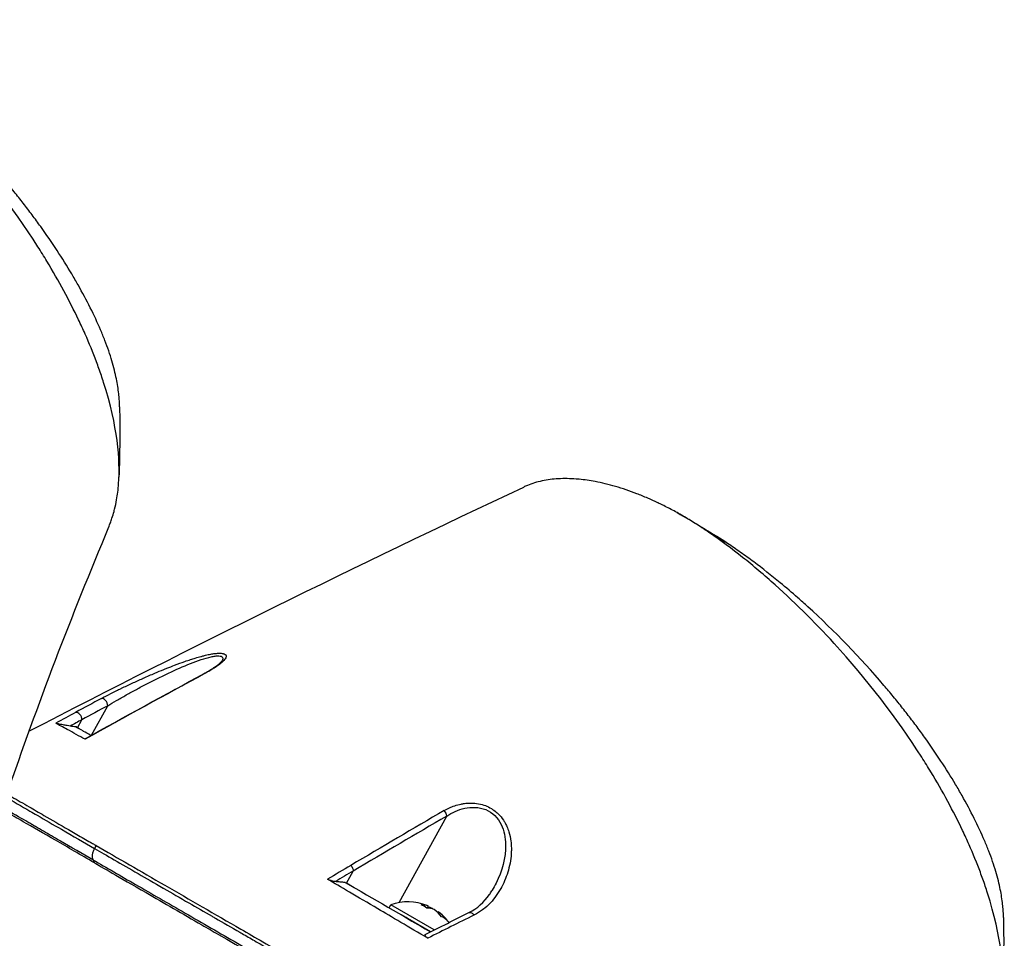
# Model space of a CAD drawing. Header units: millimetres. Extents: x 0 to 4378, y 0 to 2376.
# Tile 338 of 340: x 2673 to 2760, y 1898 to 1979. Entities that reach past the tile are written whole.
import ezdxf

# ---------------------------------------------------------------- set-up
doc = ezdxf.new("R2010")
doc.units = ezdxf.units.MM
doc.header["$LTSCALE"] = 0.2
doc.layers.add('01_Object Line', color=4, linetype='Continuous')

# ---------------------------------------------------------------- blocks, each defined once
blk = doc.blocks.new('A$C990c551b_1')
for p, q in [((-18.029, 888.336), (-18.029, 888.336)), ((-29.592, 881.744), (-28.161, 884.351)), ((-30.836, 882.401), (-30.444, 883.115)), ((-30.965, 882.475), (-30.836, 882.401)), ((-30.575, 882.25), (-30.836, 882.401)), ((-29.646, 881.714), (-29.653, 881.718)), ((-29.615, 881.696), (-29.615, 881.696)), ((-29.615, 881.696), (-29.615, 881.696)), ((-30.09, 881.433), (-30.09, 881.433)), ((5.426, 875.111), (5.426, 875.111)), ((-2.341, 866.926), (1.867, 874.589)), ((-29.185, 871.979), (-29.331, 871.726)), ((-7.002, 868.64), (-6.406, 869.724)), ((-7.126, 868.711), (-7.002, 868.64)), ((-6.317, 868.244), (-7.002, 868.64)), ((-3.238, 866.469), (-3.089, 866.728)), ((0.761, 864.505), (-3.089, 866.728)), ((0.145, 866.439), (0.247, 866.616)), ((0.592, 866.377), (0.61, 866.407)), ((1.087, 866.049), (1.122, 866.111)), ((3.837, 866.048), (3.837, 866.048)), ((0.441, 864.344), (-2.158, 865.844)), ((-1.55, 865.492), (-1.55, 865.493)), ((-1.55, 865.492), (-1.55, 865.492))]:
    blk.add_line(p, q)
for start, end in [(67.98555, 109.76073), (36.52422, 52.01445)]:
    blk.add_arc((-1.56, 862.474), 4.52, start, end)
for centre, major_axis, ratio, start_param, end_param in [((12.816, 861.553), (-1.496, 41.655), 0.767694, 5.786682, 5.852422), ((-53.896, 118.451), (435.313, 800.982), 0.572302, 0.719728, 0.72334), ((-47.92, 108.489), (434.089, 810.828), 0.577163, 0.716886, 0.720464), ((-28.521, 884.544), (-0.237, 0.44), 0.615624, 3.963437, 6.144097), ((-54.305, 101.97), (444.564, 818.233), 0.57237, 0.723269, 0.725998), ((-30.804, 883.308), (-0.239, 0.439), 0.6137, 3.961397, 6.133418), ((-48.228, 94.986), (441.655, 824.96), 0.577163, 0.720458, 0.722055), ((12.733, -329.774), (678.522, 1280.583), 0.58036, 0.750947, 0.759176), ((7.717, -330.592), (685.926, 1281.23), 0.577163, 0.753645, 0.761848), ((12.719, -335.934), (682.157, 1287.152), 0.580301, 0.759225, 0.761263), ((7.778, -336.271), (689.171, 1287.289), 0.577163, 0.761844, 0.763406), ((-1.689, 865.574), (-32.305, 18.651), 0.000022, 1.401729, 1.636771), ((-1.817, 862.622), (2.252, 3.901), 0.57735, 0.080554, 0.3277), ((-2.285, 862.893), (2.14, 3.707), 0.816497, 6.1984, 6.367971), ((-1.304, 862.326), (2.252, 3.901), 0.57735, 0.080554, 0.3277), ((-1.742, 862.579), (2.252, 3.901), 0.816497, 0.080554, 0.114044), ((-1.379, 862.37), (2.252, 3.901), 0.816497, 0.080554, 0.195507), ((-1.817, 862.622), (2.252, 3.901), 0.57735, 6.169141, 6.202632), ((-1.742, 862.579), (2.252, 3.901), 0.816497, 5.955485, 6.202632), ((-1.379, 862.37), (2.252, 3.901), 0.816497, 5.955485, 6.202632), ((-8.485, 850.23), (17.875, -30.96), 0.57735, 1.774055, 1.774076), ((-0.251, 864.742), (-2.208, 1.275), 0.000022, 5.341257, 5.447657), ((-0.251, 864.742), (-2.208, 1.275), 0.000022, 0.859657, 1.889101), ((-37.251, 91.979), (-485.437, -793.309), 0.582463, 3.889647, 3.895732), ((-0.535, 861.882), (2.14, 3.707), 0.57735, 6.1984, 6.367971)]:
    blk.add_ellipse(centre, major_axis=major_axis, ratio=ratio, start_param=start_param, end_param=end_param)
for points, knots in [([(-28.074, 900.163), (-28.073, 900.166), (-28.072, 900.168), (-28.019, 900.293), (-27.97, 900.417), (-27.876, 900.67), (-27.827, 900.809), (-27.717, 901.14), (-27.655, 901.343), (-27.582, 901.616), (-27.563, 901.687), (-27.48, 902.018), (-27.421, 902.295), (-27.29, 903.031), (-27.231, 903.503), (-27.036, 906.148), (-27.278, 909.076), (-28.584, 913.174), (-28.649, 913.374), (-28.789, 913.789), (-28.862, 913.998), (-29.007, 914.403), (-29.081, 914.604), (-29.459, 915.611), (-29.792, 916.427), (-30.342, 917.671), (-30.534, 918.09), (-31.545, 920.216), (-32.486, 921.953), (-33.803, 924.13), (-34.07, 924.56), (-36.576, 928.491), (-39.211, 931.908), (-43.894, 937.031), (-45.773, 938.878), (-48.648, 941.415), (-49.611, 942.218), (-51.536, 943.722), (-52.514, 944.434), (-53.477, 945.081)], [0.71769, 0.71769, 0.71769, 0.71769, 0.718212, 0.718212, 0.74576, 0.74576, 0.776284, 0.776284, 0.820204, 0.820204, 0.834927, 0.834927, 0.896521, 0.896521, 0.995652, 0.995652, 1.428405, 1.428405, 1.450296, 1.450296, 1.471663, 1.471663, 1.492327, 1.492327, 1.574835, 1.574835, 1.616316, 1.616316, 1.784634, 1.784634, 1.826029, 1.826029, 2.164003, 2.164003, 2.373598, 2.373598, 2.479923, 2.479923, 2.586935, 2.586935, 2.586935, 2.586935]), ([(-27.106, 910.807), (-27.108, 910.938), (-27.112, 911.071), (-27.127, 911.373), (-27.139, 911.544), (-27.163, 911.798), (-27.172, 911.886), (-27.229, 912.402), (-27.301, 912.845), (-27.442, 913.539), (-27.498, 913.791), (-27.631, 914.323), (-27.707, 914.601), (-27.876, 915.172), (-27.971, 915.468), (-28.178, 916.071), (-28.291, 916.378), (-28.53, 916.995), (-28.658, 917.306), (-29.34, 918.904), (-30.007, 920.237), (-30.964, 921.93), (-31.154, 922.258), (-31.758, 923.272), (-32.191, 923.963), (-33.107, 925.357), (-33.59, 926.059), (-34.343, 927.108), (-34.596, 927.454), (-35.112, 928.144), (-35.374, 928.488), (-35.902, 929.168), (-36.174, 929.511), (-36.724, 930.194), (-37.011, 930.542), (-37.422, 931.034), (-37.555, 931.191), (-39.787, 933.814), (-42.073, 936.173), (-44.729, 938.584), (-45.025, 938.848), (-45.841, 939.564), (-46.362, 940.008), (-47.663, 941.082), (-48.446, 941.699), (-49.617, 942.574), (-50.006, 942.856), (-50.782, 943.404), (-51.168, 943.669), (-51.554, 943.924)], [1.309169, 1.309169, 1.309169, 1.309169, 1.384705, 1.384705, 1.477831, 1.477831, 1.526561, 1.526561, 1.759973, 1.759973, 1.890971, 1.890971, 2.029156, 2.029156, 2.171186, 2.171186, 2.316283, 2.316283, 2.460898, 2.460898, 3.049329, 3.049329, 3.189055, 3.189055, 3.478614, 3.478614, 3.769885, 3.769885, 3.913253, 3.913253, 4.056001, 4.056001, 4.19686, 4.19686, 4.341119, 4.341119, 4.411312, 4.411312, 5.498875, 5.498875, 5.634552, 5.634552, 5.872375, 5.872375, 6.229939, 6.229939, 6.408513, 6.408513, 6.587137, 6.587137, 6.587137, 6.587137]), ([(20.569, 902.321), (20.268, 902.464), (19.969, 902.599), (19.674, 902.726), (19.346, 902.867), (19.022, 902.999), (18.702, 903.122), (18.381, 903.246), (18.063, 903.36), (17.75, 903.466), (17.435, 903.572), (17.125, 903.67), (16.818, 903.759), (16.205, 903.938), (15.607, 904.083), (15.024, 904.193), (14.542, 904.285), (14.07, 904.353), (13.609, 904.398), (13.517, 904.406), (13.426, 904.414), (13.335, 904.421), (12.789, 904.463), (12.264, 904.47), (11.763, 904.443), (11.258, 904.415), (10.777, 904.353), (10.319, 904.256), (9.86, 904.159), (9.425, 904.026), (9.015, 903.859), (8.903, 903.813), (8.793, 903.765), (8.684, 903.714)], [0, 0, 0, 0, 0.0296065, 0.0296065, 0.0296065, 0.0625552, 0.0625552, 0.0625552, 0.0956223, 0.0956223, 0.0956223, 0.1287583, 0.1287583, 0.1287583, 0.1950345, 0.1950345, 0.1950345, 0.25, 0.25, 0.25, 0.2609996, 0.2609996, 0.2609996, 0.3271356, 0.3271356, 0.3271356, 0.3936018, 0.3936018, 0.3936018, 0.4600955, 0.4600955, 0.4600955, 0.4782522, 0.4782522, 0.4782522, 0.4782522]), ([(24.81, 899.882), (24.791, 899.894), (24.768, 899.91), (24.719, 899.942), (24.697, 899.957), (24.629, 900.002), (24.584, 900.032), (24.449, 900.122), (24.359, 900.181), (24.089, 900.356), (23.91, 900.47), (23.373, 900.806), (23.016, 901.021), (22.307, 901.429), (21.956, 901.621), (21.432, 901.895), (21.259, 901.984), (20.999, 902.113), (20.913, 902.156), (20.784, 902.219), (20.741, 902.239), (20.676, 902.27), (20.655, 902.28), (20.609, 902.303), (20.587, 902.313), (20.569, 902.321)], [0.000006, 0.000006, 0.000006, 0.000006, 0.0077656, 0.0077656, 0.0144608, 0.0144608, 0.0278513, 0.0278513, 0.0546324, 0.0546324, 0.1081958, 0.1081958, 0.2151263, 0.2151263, 0.321952, 0.321952, 0.3753541, 0.3753541, 0.4020519, 0.4020519, 0.4154008, 0.4154008, 0.4220656, 0.4220656, 0.4297877, 0.4297877, 0.4297877, 0.4297877]), ([(50.215, 854.962), (50.216, 854.964), (50.218, 854.967), (50.27, 855.093), (50.319, 855.217), (50.414, 855.47), (50.463, 855.61), (50.573, 855.941), (50.634, 856.143), (50.708, 856.416), (50.726, 856.487), (50.809, 856.819), (50.868, 857.095), (50.999, 857.831), (51.058, 858.304), (51.252, 860.949), (51.009, 863.877), (49.704, 867.975), (49.638, 868.175), (49.498, 868.591), (49.425, 868.799), (49.28, 869.205), (49.207, 869.406), (48.828, 870.413), (48.495, 871.228), (47.945, 872.472), (47.753, 872.891), (46.742, 875.017), (45.801, 876.755), (44.483, 878.931), (44.216, 879.361), (41.711, 883.292), (39.075, 886.71), (34.392, 891.832), (32.513, 893.679), (29.639, 896.217), (28.676, 897.019), (26.751, 898.523), (25.773, 899.235), (24.81, 899.882)], [0.717541, 0.717541, 0.717541, 0.717541, 0.718212, 0.718212, 0.74576, 0.74576, 0.776284, 0.776284, 0.820204, 0.820204, 0.834927, 0.834927, 0.896521, 0.896521, 0.995652, 0.995652, 1.428405, 1.428405, 1.450296, 1.450296, 1.471663, 1.471663, 1.492327, 1.492327, 1.574835, 1.574835, 1.616316, 1.616316, 1.784634, 1.784634, 1.826029, 1.826029, 2.164003, 2.164003, 2.373598, 2.373598, 2.479923, 2.479923, 2.586935, 2.586935, 2.586935, 2.586935]), ([(51.183, 865.604), (51.181, 865.737), (51.177, 865.871), (51.162, 866.174), (51.149, 866.344), (51.126, 866.599), (51.117, 866.687), (51.059, 867.202), (50.987, 867.645), (50.847, 868.34), (50.79, 868.591), (50.657, 869.124), (50.582, 869.402), (50.412, 869.973), (50.317, 870.268), (50.11, 870.872), (49.997, 871.179), (49.758, 871.795), (49.63, 872.107), (48.947, 873.705), (48.28, 875.038), (47.323, 876.731), (47.133, 877.059), (46.529, 878.073), (46.096, 878.764), (45.18, 880.158), (44.697, 880.861), (43.944, 881.91), (43.691, 882.256), (43.175, 882.946), (42.913, 883.289), (42.385, 883.97), (42.113, 884.313), (41.563, 884.995), (41.276, 885.344), (40.865, 885.835), (40.732, 885.993), (38.5, 888.615), (36.214, 890.974), (33.557, 893.385), (33.262, 893.649), (32.446, 894.365), (31.925, 894.809), (30.624, 895.884), (29.841, 896.5), (28.67, 897.375), (28.281, 897.657), (27.505, 898.205), (27.119, 898.47), (26.734, 898.725)], [1.308609, 1.308609, 1.308609, 1.308609, 1.384705, 1.384705, 1.477831, 1.477831, 1.526561, 1.526561, 1.759973, 1.759973, 1.890971, 1.890971, 2.029156, 2.029156, 2.171186, 2.171186, 2.316283, 2.316283, 2.460898, 2.460898, 3.049329, 3.049329, 3.189055, 3.189055, 3.478614, 3.478614, 3.769885, 3.769885, 3.913253, 3.913253, 4.056001, 4.056001, 4.19686, 4.19686, 4.341119, 4.341119, 4.411312, 4.411312, 5.498875, 5.498875, 5.634552, 5.634552, 5.872375, 5.872375, 6.229939, 6.229939, 6.408513, 6.408513, 6.587137, 6.587137, 6.587137, 6.587137]), ([(-28.718, 885), (-28.465, 885.136), (-28.178, 885.285), (-27.881, 885.436), (-27.577, 885.589), (-27.263, 885.744), (-26.966, 885.887), (-26.954, 885.893), (-26.942, 885.899), (-26.931, 885.904), (-26.63, 886.049), (-26.314, 886.199), (-25.996, 886.346), (-25.684, 886.491), (-25.369, 886.634), (-25.061, 886.771), (-25.04, 886.78), (-25.019, 886.789), (-24.999, 886.799), (-24.653, 886.952), (-24.319, 887.097), (-23.975, 887.243), (-23.723, 887.349), (-23.465, 887.457), (-23.195, 887.566), (-23.105, 887.602), (-23.015, 887.638), (-22.926, 887.673), (-22.69, 887.767), (-22.459, 887.857), (-22.233, 887.943), (-21.922, 888.061), (-21.651, 888.159), (-21.327, 888.271), (-21.151, 888.332), (-20.99, 888.386), (-20.826, 888.439), (-20.688, 888.484), (-20.549, 888.528), (-20.399, 888.574), (-20.234, 888.623), (-20.076, 888.669), (-19.924, 888.71), (-19.882, 888.722), (-19.842, 888.732), (-19.803, 888.743), (-19.701, 888.769), (-19.605, 888.794), (-19.487, 888.822), (-19.323, 888.861), (-19.169, 888.893), (-19.025, 888.919), (-18.965, 888.93), (-18.912, 888.939), (-18.859, 888.948), (-18.785, 888.959), (-18.711, 888.97), (-18.624, 888.98), (-18.561, 888.987), (-18.503, 888.992), (-18.448, 888.996), (-18.32, 889.004), (-18.21, 889.005), (-18.107, 888.997), (-18.045, 888.992), (-17.985, 888.983), (-17.929, 888.97), (-17.902, 888.963), (-17.877, 888.955), (-17.854, 888.947), (-17.788, 888.922), (-17.739, 888.888), (-17.709, 888.846), (-17.68, 888.804), (-17.67, 888.754), (-17.677, 888.7), (-17.678, 888.696), (-17.678, 888.693), (-17.679, 888.689), (-17.688, 888.639), (-17.713, 888.581), (-17.751, 888.52), (-17.815, 888.418), (-17.917, 888.308), (-18.022, 888.211), (-18.058, 888.178), (-18.098, 888.144), (-18.14, 888.108), (-18.299, 887.976), (-18.5, 887.833), (-18.696, 887.706), (-18.715, 887.693), (-18.735, 887.68), (-18.755, 887.668), (-18.813, 887.631), (-18.873, 887.593), (-18.934, 887.557), (-18.989, 887.524), (-19.043, 887.491), (-19.095, 887.461), (-19.104, 887.456), (-19.113, 887.451), (-19.122, 887.446), (-19.242, 887.376), (-19.361, 887.311), (-19.522, 887.224)], [0, 0, 0, 0, 0.06061, 0.06061, 0.06061, 0.122541, 0.122541, 0.122541, 0.125, 0.125, 0.125, 0.18804, 0.18804, 0.18804, 0.25, 0.25, 0.25, 0.254168, 0.254168, 0.254168, 0.323919, 0.323919, 0.323919, 0.375, 0.375, 0.375, 0.39207, 0.39207, 0.39207, 0.4375, 0.4375, 0.4375, 0.5, 0.5, 0.5, 0.533908, 0.533908, 0.533908, 0.5625, 0.5625, 0.5625, 0.59375, 0.59375, 0.59375, 0.602455, 0.602455, 0.602455, 0.625, 0.625, 0.625, 0.65625, 0.65625, 0.65625, 0.669312, 0.669312, 0.669312, 0.6875, 0.6875, 0.6875, 0.700546, 0.700546, 0.700546, 0.731289, 0.731289, 0.731289, 0.75, 0.75, 0.75, 0.759109, 0.759109, 0.759109, 0.785061, 0.785061, 0.785061, 0.81088, 0.81088, 0.81088, 0.8125, 0.8125, 0.8125, 0.835978, 0.835978, 0.835978, 0.875, 0.875, 0.875, 0.888263, 0.888263, 0.888263, 0.9375, 0.9375, 0.9375, 0.942362, 0.942362, 0.942362, 0.956225, 0.956225, 0.956225, 0.96875, 0.96875, 0.96875, 0.970886, 0.970886, 0.970886, 1, 1, 1, 1]), ([(-28.161, 884.351), (-27.914, 884.503), (-27.652, 884.659), (-27.379, 884.818), (-27.105, 884.978), (-26.82, 885.14), (-26.525, 885.305), (-26.23, 885.47), (-25.928, 885.636), (-25.622, 885.8), (-25.316, 885.965), (-25.006, 886.128), (-24.693, 886.29), (-24.379, 886.453), (-24.063, 886.614), (-23.741, 886.774), (-23.42, 886.933), (-23.092, 887.092), (-22.767, 887.244), (-22.116, 887.549), (-21.468, 887.837), (-20.821, 888.092), (-20.497, 888.219), (-20.181, 888.335), (-19.875, 888.436), (-19.57, 888.537), (-19.275, 888.624), (-19.01, 888.682), (-18.878, 888.711), (-18.752, 888.734), (-18.636, 888.748), (-18.521, 888.763), (-18.417, 888.769), (-18.327, 888.766), (-18.237, 888.763), (-18.16, 888.751), (-18.101, 888.729), (-18.043, 888.708), (-18.001, 888.677), (-17.978, 888.638), (-17.954, 888.599), (-17.948, 888.552), (-17.959, 888.498), (-17.969, 888.449), (-17.993, 888.394), (-18.029, 888.336)], [0, 0, 0, 0, 0.0645641, 0.0645641, 0.0645641, 0.1291281, 0.1291281, 0.1291281, 0.1936922, 0.1936922, 0.1936922, 0.2582563, 0.2582563, 0.2582563, 0.3228204, 0.3228204, 0.3228204, 0.3873844, 0.3873844, 0.3873844, 0.5165126, 0.5165126, 0.5165126, 0.5810767, 0.5810767, 0.5810767, 0.6456407, 0.6456407, 0.6456407, 0.6779228, 0.6779228, 0.6779228, 0.7102048, 0.7102048, 0.7102048, 0.7424869, 0.7424869, 0.7424869, 0.7747689, 0.7747689, 0.7747689, 0.8070509, 0.8070509, 0.8070509, 0.8367147, 0.8367147, 0.8367147, 0.8367147]), ([(-19.628, 887.204), (-19.26, 887.403), (-18.916, 887.605), (-18.485, 887.903), (-18.351, 888.007), (-18.133, 888.201), (-18.053, 888.297), (-18.029, 888.336)], [0, 0, 0, 0, 0.1540517, 0.1540517, 0.2386667, 0.2386667, 0.329116, 0.329116, 0.329116, 0.329116]), ([(-31.481, 882.55), (-31.552, 882.56), (-31.646, 882.575), (-31.854, 882.61), (-31.971, 882.63), (-32.189, 882.671), (-32.276, 882.688), (-32.422, 882.718), (-32.481, 882.731), (-32.572, 882.752), (-32.611, 882.761), (-32.674, 882.776), (-32.698, 882.783), (-32.729, 882.792), (-32.739, 882.795), (-32.753, 882.8), (-32.758, 882.802), (-32.761, 882.804)], [0.000232, 0.000232, 0.000232, 0.000232, 0.0359808, 0.0359808, 0.0704873, 0.0704873, 0.0988763, 0.0988763, 0.1227668, 0.1227668, 0.1415958, 0.1415958, 0.1576899, 0.1576899, 0.1672569, 0.1672569, 0.176809, 0.176809, 0.176809, 0.176809]), ([(-30.163, 881.392), (-30.642, 881.647), (-31.227, 881.979), (-32.101, 882.454), (-32.495, 882.65), (-32.761, 882.804)], [0.0000029, 0.0000029, 0.0000029, 0.0000029, 0.3832328, 0.3832328, 0.6375563, 0.6375563, 0.6375563, 0.6375563]), ([(-30.966, 882.474), (-31.051, 882.486), (-31.138, 882.499), (-31.309, 882.524), (-31.395, 882.537), (-31.481, 882.55)], [-0.08689932, -0.08689932, -0.08689932, -0.08689932, -0.04352603, -0.04352603, -0.00023242, -0.00023242, -0.00023242, -0.00023242]), ([(-29.646, 881.714), (-29.656, 881.72), (-29.666, 881.726), (-29.675, 881.731), (-29.906, 881.866), (-30.107, 881.984), (-30.289, 882.088), (-30.294, 882.091), (-30.299, 882.094), (-30.305, 882.097), (-30.591, 882.261), (-30.812, 882.381), (-30.966, 882.474)], [0.2376651, 0.2376651, 0.2376651, 0.2376651, 0.2496691, 0.2496691, 0.2496691, 0.5366951, 0.5366951, 0.5366951, 0.5448948, 0.5448948, 0.5448948, 1, 1, 1, 1]), ([(-30.163, 881.392), (-30.175, 881.398), (-30.18, 881.403), (-30.185, 881.412), (-30.184, 881.416), (-30.179, 881.42), (-30.178, 881.42), (-30.177, 881.421)], [0, 0, 0, 0, 0.00895126, 0.00895126, 0.01944765, 0.01944765, 0.0212621, 0.0212621, 0.0212621, 0.0212621]), ([(-37.095, 876.547), (-36.948, 876.462), (-36.796, 876.374), (-36.167, 876.011), (-35.656, 875.716), (-34.695, 875.161), (-34.261, 874.911), (-33.125, 874.254), (-32.397, 873.834), (-31.238, 873.165), (-30.842, 872.936), (-30.231, 872.584), (-30.025, 872.465), (-29.713, 872.284), (-29.608, 872.224), (-29.45, 872.133), (-29.397, 872.102), (-29.318, 872.056), (-29.291, 872.041), (-29.238, 872.01), (-29.211, 871.995), (-29.185, 871.979)], [-1.392543, -1.392543, -1.392543, -1.392543, -1.28633, -1.28633, -0.964845, -0.964845, -0.723574, -0.723574, -0.36177, -0.36177, -0.180858, -0.180858, -0.090444, -0.090444, -0.045229, -0.045229, -0.022617, -0.022617, -0.011309, -0.011309, -0.000001, -0.000001, -0.000001, -0.000001]), ([(-29.319, 870.44), (-29.942, 870.8), (-30.544, 871.147), (-31.7, 871.815), (-32.253, 872.134), (-33.842, 873.051), (-34.794, 873.601), (-36.205, 874.415), (-36.719, 874.712), (-37.451, 875.135), (-37.701, 875.279), (-38.203, 875.569), (-38.451, 875.712), (-38.896, 875.969), (-39.095, 876.084), (-39.277, 876.189)], [0, 0, 0, 0, 0.264332, 0.264332, 0.528758, 0.528758, 1.056139, 1.056139, 1.406505, 1.406505, 1.606603, 1.606603, 1.835356, 1.835356, 2.053692, 2.053692, 2.053692, 2.053692]), ([(-29.47, 870.718), (-30.421, 871.272), (-31.389, 871.826), (-32.335, 872.372), (-32.362, 872.387), (-32.389, 872.403), (-32.416, 872.419), (-32.903, 872.7), (-33.383, 872.977), (-33.853, 873.249), (-34.089, 873.386), (-34.322, 873.52), (-34.551, 873.653), (-34.666, 873.719), (-34.78, 873.785), (-34.893, 873.851), (-34.948, 873.882), (-35.002, 873.914), (-35.056, 873.945), (-35.058, 873.946), (-35.06, 873.947), (-35.063, 873.949), (-35.119, 873.981), (-35.199, 874.028), (-35.231, 874.046), (-35.733, 874.337), (-36.356, 874.697), (-37.021, 875.082), (-37.353, 875.275), (-37.696, 875.473), (-38.036, 875.67), (-38.137, 875.728), (-38.237, 875.787), (-38.338, 875.845)], [0.0000259, 0.0000259, 0.0000259, 0.0000259, 0.0607503, 0.0607503, 0.0607503, 0.0625, 0.0625, 0.0625, 0.09375, 0.09375, 0.09375, 0.109375, 0.109375, 0.109375, 0.1171875, 0.1171875, 0.1171875, 0.1209386, 0.1209386, 0.1209386, 0.1210938, 0.1210938, 0.1210938, 0.125, 0.125, 0.125, 0.1875, 0.1875, 0.1875, 0.21875, 0.21875, 0.21875, 0.2280382, 0.2280382, 0.2280382, 0.2280382]), ([(-37.239, 876.301), (-36.55, 875.901), (-35.809, 875.472), (-35.048, 875.031), (-34.837, 874.909), (-34.626, 874.786), (-34.413, 874.663), (-33.699, 874.25), (-32.975, 873.831), (-32.263, 873.419), (-31.242, 872.829), (-30.24, 872.25), (-29.331, 871.726)], [0.8042804, 0.8042804, 0.8042804, 0.8042804, 0.8597114, 0.8597114, 0.8597114, 0.875, 0.875, 0.875, 0.9263298, 0.9263298, 0.9263298, 0.9999663, 0.9999663, 0.9999663, 0.9999663]), ([(1.654, 875.08), (1.802, 875.167), (1.953, 875.245), (2.107, 875.315), (2.261, 875.385), (2.391, 875.438), (2.578, 875.501), (2.765, 875.564), (2.952, 875.615), (3.14, 875.653), (3.243, 875.674), (3.338, 875.69), (3.439, 875.703), (3.52, 875.714), (3.606, 875.723), (3.702, 875.73), (4.133, 875.76), (4.562, 875.73), (5.015, 875.602), (5.2, 875.55), (5.386, 875.48), (5.561, 875.396), (5.927, 875.22), (6.2, 875.005), (6.432, 874.776), (6.6, 874.612), (6.766, 874.41), (6.896, 874.218), (6.92, 874.181), (6.943, 874.146), (6.963, 874.114), (7.018, 874.025), (7.07, 873.934), (7.117, 873.84), (7.144, 873.787), (7.169, 873.733), (7.194, 873.679), (7.262, 873.527), (7.331, 873.339), (7.373, 873.204), (7.457, 872.934), (7.517, 872.652), (7.553, 872.36), (7.572, 872.212), (7.585, 872.048), (7.59, 871.889), (7.596, 871.734), (7.595, 871.582), (7.59, 871.449), (7.571, 870.908), (7.479, 870.343), (7.328, 869.806), (7.182, 869.286), (6.996, 868.811), (6.734, 868.32), (6.726, 868.304), (6.717, 868.288), (6.708, 868.272), (6.57, 868.018), (6.421, 867.777), (6.259, 867.549), (6.096, 867.322), (5.942, 867.129), (5.734, 866.907), (5.725, 866.896), (5.715, 866.886), (5.705, 866.875), (5.508, 866.667), (5.317, 866.491), (5.079, 866.309), (5.067, 866.3), (5.054, 866.29), (5.042, 866.281), (4.808, 866.105), (4.603, 865.979), (4.273, 865.815)], [0, 0, 0, 0, 0.03125, 0.03125, 0.03125, 0.0625, 0.0625, 0.0625, 0.09375, 0.09375, 0.09375, 0.110985, 0.110985, 0.110985, 0.125, 0.125, 0.125, 0.1875, 0.1875, 0.1875, 0.213151, 0.213151, 0.213151, 0.266654, 0.266654, 0.266654, 0.305187, 0.305187, 0.305187, 0.3125, 0.3125, 0.3125, 0.332554, 0.332554, 0.332554, 0.34375, 0.34375, 0.34375, 0.375, 0.375, 0.375, 0.4375, 0.4375, 0.4375, 0.469225, 0.469225, 0.469225, 0.5, 0.5, 0.5, 0.625, 0.625, 0.625, 0.746043, 0.746043, 0.746043, 0.75, 0.75, 0.75, 0.8125, 0.8125, 0.8125, 0.875, 0.875, 0.875, 0.877935, 0.877935, 0.877935, 0.9375, 0.9375, 0.9375, 0.940676, 0.940676, 0.940676, 1, 1, 1, 1]), ([(1.867, 874.589), (2.346, 874.904), (2.871, 875.148), (4.06, 875.405), (4.719, 875.402), (5.921, 874.913), (6.408, 874.417), (6.965, 873.291), (7.072, 872.671), (7.096, 870.864), (6.765, 869.695), (6.139, 868.434), (6.022, 868.221), (5.897, 868.015)], [0, 0, 0, 0, 0.125, 0.125, 0.25, 0.25, 0.375, 0.375, 0.5, 0.5, 0.75, 0.75, 0.8020316, 0.8020316, 0.8020316, 0.8020316]), ([(-29.33, 871.725), (-29.354, 871.683), (-29.376, 871.64), (-29.397, 871.595), (-29.418, 871.55), (-29.437, 871.503), (-29.454, 871.456), (-29.471, 871.409), (-29.486, 871.362), (-29.498, 871.314), (-29.511, 871.267), (-29.52, 871.219), (-29.527, 871.173), (-29.533, 871.127), (-29.536, 871.082), (-29.536, 871.039), (-29.537, 870.996), (-29.534, 870.955), (-29.529, 870.916), (-29.524, 870.877), (-29.516, 870.841), (-29.506, 870.808), (-29.496, 870.775), (-29.483, 870.744), (-29.469, 870.717)], [0, 0, 0, 0, 0.125, 0.125, 0.125, 0.25, 0.25, 0.25, 0.375, 0.375, 0.375, 0.5, 0.5, 0.5, 0.625, 0.625, 0.625, 0.75, 0.75, 0.75, 0.875, 0.875, 0.875, 1, 1, 1, 1]), ([(-29.33, 871.725), (-28.279, 871.118), (-26.999, 870.38), (-25.458, 869.491), (-24.772, 869.096), (-24.036, 868.671), (-23.247, 868.217), (-23.231, 868.207), (-23.214, 868.198), (-23.198, 868.188), (-22.494, 867.783), (-21.749, 867.353), (-20.963, 866.901), (-20.305, 866.521), (-19.618, 866.126), (-18.903, 865.714), (-18.811, 865.661), (-18.719, 865.608), (-18.626, 865.554), (-17.928, 865.152), (-17.204, 864.735), (-16.456, 864.304), (-16.389, 864.266), (-16.321, 864.227), (-16.254, 864.188), (-15.895, 863.981), (-15.531, 863.772), (-15.162, 863.559), (-14.942, 863.433), (-14.721, 863.305), (-14.498, 863.177), (-14.387, 863.113), (-14.275, 863.048), (-14.162, 862.983), (-14.061, 862.925), (-13.982, 862.879), (-13.864, 862.811), (-13.851, 862.804), (-13.837, 862.796), (-13.824, 862.788), (-12.333, 861.93), (-10.938, 861.127), (-9.646, 860.383), (-8.812, 859.903), (-8.021, 859.448), (-7.274, 859.017), (-6.425, 858.528), (-5.632, 858.072), (-4.895, 857.647), (-4.241, 857.271), (-3.632, 856.92), (-3.065, 856.593), (-1.982, 855.97), (-1.054, 855.435), (-0.272, 854.985), (-0.099, 854.886), (0.067, 854.79), (0.225, 854.699), (0.663, 854.447), (1.046, 854.226), (1.377, 854.036), (1.543, 853.94), (1.695, 853.853), (1.834, 853.773), (1.878, 853.747), (1.92, 853.723), (1.962, 853.699), (1.986, 853.685), (2.01, 853.671), (2.033, 853.658), (2.064, 853.64), (2.095, 853.622), (2.125, 853.605), (2.14, 853.596), (2.155, 853.588), (2.169, 853.579), (2.174, 853.577), (2.175, 853.576), (2.177, 853.575), (2.178, 853.574), (2.179, 853.574), (2.183, 853.571), (2.187, 853.569), (2.196, 853.564), (2.212, 853.555), (2.703, 853.272), (3.188, 852.993), (3.667, 852.717), (5.139, 851.869), (6.556, 851.053), (7.918, 850.269), (9.323, 849.46), (10.669, 848.684), (11.959, 847.941), (13.292, 847.173), (14.565, 846.44), (15.779, 845.741), (16.181, 845.509), (16.578, 845.281), (16.968, 845.056), (17.181, 844.934), (17.392, 844.812), (17.602, 844.691), (18.205, 844.344), (18.793, 844.005), (19.366, 843.675), (20.544, 842.996), (21.659, 842.354), (22.712, 841.748), (23.255, 841.435), (23.781, 841.132), (24.292, 840.838), (24.814, 840.537), (25.319, 840.246), (25.808, 839.964), (26.364, 839.644), (26.9, 839.335), (27.416, 839.038)], [0.0000003, 0.0000003, 0.0000003, 0.0000003, 0.0859853, 0.0859853, 0.0859853, 0.1241981, 0.1241981, 0.1241981, 0.125, 0.125, 0.125, 0.1589987, 0.1589987, 0.1589987, 0.1875, 0.1875, 0.1875, 0.1911709, 0.1911709, 0.1911709, 0.21875, 0.21875, 0.21875, 0.2212271, 0.2212271, 0.2212271, 0.234375, 0.234375, 0.234375, 0.2421875, 0.2421875, 0.2421875, 0.2460938, 0.2460938, 0.2460938, 0.2496161, 0.2496161, 0.2496161, 0.25, 0.25, 0.25, 0.2912742, 0.2912742, 0.2912742, 0.3179228, 0.3179228, 0.3179228, 0.3481944, 0.3481944, 0.3481944, 0.375, 0.375, 0.375, 0.4261619, 0.4261619, 0.4261619, 0.4375, 0.4375, 0.4375, 0.46875, 0.46875, 0.46875, 0.484375, 0.484375, 0.484375, 0.4893023, 0.4893023, 0.4893023, 0.4921875, 0.4921875, 0.4921875, 0.4960938, 0.4960938, 0.4960938, 0.4980469, 0.4980469, 0.4980469, 0.4986572, 0.4986572, 0.4986572, 0.4992676, 0.4992676, 0.4992676, 0.5, 0.5, 0.5, 0.5215625, 0.5215625, 0.5215625, 0.5877727, 0.5877727, 0.5877727, 0.656049, 0.656049, 0.656049, 0.7265974, 0.7265974, 0.7265974, 0.75, 0.75, 0.75, 0.7627993, 0.7627993, 0.7627993, 0.7996666, 0.7996666, 0.7996666, 0.8755356, 0.8755356, 0.8755356, 0.9146293, 0.9146293, 0.9146293, 0.9545641, 0.9545641, 0.9545641, 1, 1, 1, 1]), ([(-29.185, 871.979), (-28.246, 871.438), (-27.262, 870.87), (-25.222, 869.692), (-24.168, 869.083), (-20.923, 867.21), (-18.671, 865.91), (-15.725, 864.209), (-15.07, 863.83), (-13.663, 863.018), (-12.912, 862.585), (-10.161, 860.996), (-8.167, 859.845), (-5.681, 858.41), (-5.162, 858.11), (-3.458, 857.126), (-2.284, 856.449), (0.116, 855.063), (1.34, 854.356), (3.167, 853.302), (3.785, 852.945), (5.031, 852.226), (5.659, 851.863), (6.924, 851.132), (7.562, 850.764), (9.533, 849.626), (10.842, 848.871), (12.776, 847.754), (13.43, 847.376), (14.746, 846.616), (15.407, 846.235), (16.733, 845.47), (17.398, 845.086), (18.383, 844.517), (18.713, 844.326), (19.721, 843.745), (20.388, 843.359), (22.459, 842.164), (23.811, 841.383), (25.407, 840.462), (25.715, 840.284), (26.427, 839.873), (26.826, 839.642), (27.477, 839.267), (27.711, 839.132), (28.02, 838.953), (28.064, 838.927), (28.163, 838.871), (28.214, 838.841), (28.444, 838.709), (28.581, 838.629), (28.83, 838.485), (28.899, 838.446), (29.101, 838.329), (29.204, 838.269), (29.423, 838.143), (29.531, 838.081), (29.709, 837.978), (29.779, 837.937), (29.912, 837.861), (29.969, 837.828), (30.106, 837.749), (30.179, 837.707), (30.315, 837.628), (30.377, 837.593), (31.303, 837.058), (32.124, 836.584), (33.396, 835.85), (33.874, 835.574), (34.769, 835.057), (35.19, 834.814), (35.785, 834.47), (35.975, 834.361), (36.531, 834.04), (36.884, 833.836), (38.477, 832.916), (39.471, 832.342), (40.191, 831.927), (40.227, 831.906), (40.297, 831.866), (40.33, 831.846), (40.396, 831.808), (40.428, 831.79), (40.483, 831.758), (40.507, 831.744), (40.651, 831.662), (40.754, 831.602), (40.867, 831.536), (40.891, 831.523), (40.933, 831.498), (40.952, 831.487), (40.988, 831.467), (41.005, 831.457), (41.041, 831.436), (41.06, 831.425), (41.093, 831.406), (41.108, 831.398), (41.135, 831.382), (41.147, 831.375), (41.162, 831.366), (41.166, 831.364), (41.175, 831.359), (41.18, 831.356), (41.188, 831.351), (41.191, 831.35), (41.194, 831.348), (41.195, 831.347), (41.195, 831.347)], [-21.001083, -21.001083, -21.001083, -21.001083, -20.328863, -20.328863, -19.655828, -19.655828, -18.308332, -18.308332, -17.924512, -17.924512, -17.485993, -17.485993, -16.316696, -16.316696, -16.006668, -16.006668, -15.296307, -15.296307, -14.534305, -14.534305, -14.139555, -14.139555, -13.730091, -13.730091, -13.30546, -13.30546, -12.401825, -12.401825, -11.929878, -11.929878, -11.437802, -11.437802, -10.9252, -10.9252, -10.663362, -10.663362, -10.117833, -10.117833, -8.934625, -8.934625, -8.645977, -8.645977, -8.260408, -8.260408, -8.006475, -8.006475, -7.961161, -7.961161, -7.91407, -7.91407, -7.778509, -7.778509, -7.724161, -7.724161, -7.666804, -7.666804, -7.602838, -7.602838, -7.565627, -7.565627, -7.532521, -7.532521, -7.488032, -7.488032, -7.450837, -7.450837, -6.924212, -6.924212, -6.587553, -6.587553, -6.265466, -6.265466, -6.109966, -6.109966, -5.79866, -5.79866, -4.627003, -4.627003, -4.564096, -4.564096, -4.501625, -4.501625, -4.439084, -4.439084, -4.389917, -4.389917, -4.135415, -4.135415, -4.06302, -4.06302, -4.00074, -4.00074, -3.938004, -3.938004, -3.858125, -3.858125, -3.782258, -3.782258, -3.697501, -3.697501, -3.658476, -3.658476, -3.601749, -3.601749, -3.53559, -3.53559, -3.48246, -3.48246, -3.48246, -3.48246]), ([(-29.469, 870.717), (-28.275, 870.027), (-27.006, 869.295), (-25.683, 868.531), (-24.976, 868.124), (-24.254, 867.707), (-23.521, 867.284), (-22.786, 866.861), (-22.04, 866.43), (-21.285, 865.995), (-20.53, 865.559), (-19.765, 865.119), (-18.996, 864.675), (-18.225, 864.231), (-17.449, 863.784), (-16.671, 863.335), (-15.891, 862.885), (-15.108, 862.434), (-14.326, 861.983), (-12.942, 861.185), (-11.558, 860.387), (-10.183, 859.595), (-9.402, 859.145), (-8.624, 858.696), (-7.85, 858.251), (-7.065, 857.798), (-6.284, 857.348), (-5.508, 856.901), (-3.966, 856.012), (-2.446, 855.135), (-0.955, 854.276), (-0.213, 853.848), (0.521, 853.425), (1.248, 853.006), (1.814, 852.68), (2.375, 852.356), (2.931, 852.036), (4.363, 851.21), (5.763, 850.403), (7.128, 849.617), (8.495, 848.829), (9.826, 848.061), (11.121, 847.315), (12.417, 846.568), (13.677, 845.842), (14.897, 845.138), (15.508, 844.786), (16.109, 844.439), (16.7, 844.099), (17.292, 843.758), (17.874, 843.422), (18.445, 843.093), (19.589, 842.433), (20.694, 841.797), (21.756, 841.184), (22.288, 840.878), (22.809, 840.577), (23.319, 840.283), (23.83, 839.989), (24.33, 839.701), (24.819, 839.419), (25.363, 839.105), (25.893, 838.8), (26.41, 838.502)], [0, 0, 0, 0, 0.0671031, 0.0671031, 0.0671031, 0.1029277, 0.1029277, 0.1029277, 0.1387919, 0.1387919, 0.1387919, 0.1747111, 0.1747111, 0.1747111, 0.2106779, 0.2106779, 0.2106779, 0.2467042, 0.2467042, 0.2467042, 0.3103939, 0.3103939, 0.3103939, 0.3465771, 0.3465771, 0.3465771, 0.383319, 0.383319, 0.383319, 0.4564224, 0.4564224, 0.4564224, 0.4927866, 0.4927866, 0.4927866, 0.5210907, 0.5210907, 0.5210907, 0.5939582, 0.5939582, 0.5939582, 0.6669229, 0.6669229, 0.6669229, 0.7399622, 0.7399622, 0.7399622, 0.7765034, 0.7765034, 0.7765034, 0.8130598, 0.8130598, 0.8130598, 0.886194, 0.886194, 0.886194, 0.9227702, 0.9227702, 0.9227702, 0.9593497, 0.9593497, 0.9593497, 1, 1, 1, 1]), ([(-29.319, 870.44), (-28.793, 870.136), (-27.19, 869.211), (-23.169, 866.889), (-21.517, 865.935), (-19.333, 864.675), (-18.846, 864.393), (-14.433, 861.846), (-10.428, 859.533), (-5.436, 856.651), (-4.339, 856.018), (-0.68, 853.905), (1.828, 852.457), (5.521, 850.325), (6.789, 849.594), (9.342, 848.119), (10.627, 847.377), (13.233, 845.873), (14.549, 845.113), (17.201, 843.582), (18.53, 842.815), (20.466, 841.697), (21.113, 841.324), (22.802, 840.348), (23.818, 839.762), (25.024, 839.066), (25.262, 838.928), (25.648, 838.705), (25.79, 838.623), (26.082, 838.455), (26.194, 838.39), (26.435, 838.251), (26.562, 838.178), (26.8, 838.04), (26.911, 837.976), (27.22, 837.798), (27.419, 837.683), (27.673, 837.536), (27.729, 837.504), (27.849, 837.434), (27.912, 837.398), (28.131, 837.272), (28.239, 837.209), (28.656, 836.969), (28.935, 836.808), (30.319, 836.009), (31.361, 835.407), (32.761, 834.599), (33.187, 834.353), (34.379, 833.665), (35.096, 833.251), (36.327, 832.54), (36.855, 832.235), (37.525, 831.848), (37.721, 831.735), (38.257, 831.426), (38.555, 831.254), (39.006, 830.994), (39.168, 830.9), (39.367, 830.785), (39.411, 830.76), (39.393, 830.77), (39.376, 830.78), (39.317, 830.814), (39.278, 830.837), (39.167, 830.901), (39.092, 830.944), (39, 830.997)], [-15.738203, -15.738203, -15.738203, -15.738203, -14.793481, -14.793481, -14.173934, -14.173934, -13.996984, -13.996984, -12.579476, -12.579476, -12.176243, -12.176243, -11.215253, -11.215253, -10.695697, -10.695697, -10.142358, -10.142358, -9.539575, -9.539575, -8.883963, -8.883963, -8.543526, -8.543526, -7.972636, -7.972636, -7.829924, -7.829924, -7.73886, -7.73886, -7.680875, -7.680875, -7.616244, -7.616244, -7.560081, -7.560081, -7.459116, -7.459116, -7.430908, -7.430908, -7.397967, -7.397967, -7.318024, -7.318024, -7.146824, -7.146824, -6.455961, -6.455961, -6.135134, -6.135134, -5.518203, -5.518203, -4.951279, -4.951279, -4.691225, -4.691225, -4.182012, -4.182012, -3.710062, -3.710062, -3.272291, -3.272291, -3.069642, -3.069642, -2.879581, -2.879581, -2.656561, -2.656561, -2.656561, -2.656561]), ([(-7.989, 868.784), (-8.089, 868.793), (-8.196, 868.812), (-8.376, 868.86), (-8.448, 868.884), (-8.545, 868.923), (-8.576, 868.937), (-8.635, 868.965), (-8.662, 868.98), (-8.688, 868.995)], [0, 0, 0, 0, 0.049407, 0.049407, 0.0845377, 0.0845377, 0.1006426, 0.1006426, 0.1144911, 0.1144911, 0.1144911, 0.1144911]), ([(0.202, 863.778), (-1.49, 864.754), (-3.027, 865.672), (-6.046, 867.444), (-7.596, 868.345), (-8.688, 868.995)], [0.000003, 0.000003, 0.000003, 0.000003, 0.596138, 0.596138, 1.498187, 1.498187, 1.498187, 1.498187]), ([(-7.126, 868.711), (-7.27, 868.723), (-7.413, 868.735), (-7.701, 868.76), (-7.845, 868.772), (-7.989, 868.784)], [-0.1420846, -0.1420846, -0.1420846, -0.1420846, -0.071052, -0.071052, 0, 0, 0, 0]), ([(3.837, 866.048), (4.583, 866.42), (5.173, 866.97), (5.721, 867.743), (5.794, 867.852), (5.863, 867.964)], [0, 0, 0, 0, 0.3192859, 0.3192859, 0.3700281, 0.3700281, 0.3700281, 0.3700281]), ([(3.837, 866.048), (3.859, 866.059), (3.884, 866.065), (3.912, 866.066), (4.042, 866.068), (4.193, 865.938), (4.273, 865.815)], [0.3887261, 0.3887261, 0.3887261, 0.3887261, 0.4975483, 0.4975483, 0.4975483, 1, 1, 1, 1]), ([(-11.504, 817.925), (-11.685, 822.132), (-12.544, 826.655), (-15.494, 835.73), (-17.526, 840.198), (-21.271, 846.516), (-22.62, 848.537), (-26.19, 853.304), (-28.502, 855.91), (-33.559, 860.685), (-36.286, 862.767), (-39.032, 864.393)], [0.000001, 0.000001, 0.000001, 0.000001, 1.509107, 1.509107, 2.980726, 2.980726, 3.709428, 3.709428, 4.786993, 4.786993, 5.948512, 5.948512, 5.948512, 5.948512]), ([(0.202, 863.778), (0.184, 863.788), (0.167, 863.799), (0.133, 863.821), (0.117, 863.833), (0.074, 863.866), (0.049, 863.888), (0.005, 863.933), (-0.013, 863.956), (-0.041, 864.004), (-0.049, 864.029), (-0.045, 864.082), (-0.027, 864.107), (0.011, 864.127), (0.012, 864.127), (0.013, 864.128)], [0.00000015, 0.00000015, 0.00000015, 0.00000015, 0.00611289, 0.00611289, 0.01218263, 0.01218263, 0.02278958, 0.02278958, 0.03513431, 0.03513431, 0.05083858, 0.05083858, 0.07078886, 0.07078886, 0.07133703, 0.07133703, 0.07133703, 0.07133703])]:
    blk.add_open_spline(points, degree=3, knots=knots)
for points in [[(-27.106, 910.807), (-27.081, 908.85), (-27.085, 906.736), (-27.163, 904.575)], [(-35.147, 882.094), (-20.672, 889.577), (-6.088, 896.766), (8.684, 903.714)], [(22.271, 901.446), (23.698, 900.652), (25.113, 899.787), (26.511, 898.872)], [(-28.074, 900.163), (-31.374, 892.317), (-34.412, 884.376), (-37.095, 876.547)], [(26.725, 898.731), (26.654, 898.778), (26.582, 898.825), (26.511, 898.872)], [(-30.177, 881.421), (-26.657, 883.369), (-23.137, 885.297), (-19.618, 887.204)], [(-19.522, 887.224), (-23.069, 885.301), (-26.616, 883.357), (-30.163, 881.392)], [(-19.618, 887.204), (-19.589, 887.219), (-19.557, 887.227), (-19.522, 887.224)], [(1.867, 874.589), (1.866, 874.739), (1.773, 874.955), (1.654, 875.08)], [(-29.469, 870.717), (-29.419, 870.624), (-29.369, 870.532), (-29.319, 870.44)], [(-6.626, 870.218), (-6.505, 870.093), (-6.409, 869.875), (-6.406, 869.724)], [(5.897, 868.015), (5.886, 867.998), (5.876, 867.98), (5.865, 867.963)], [(0.013, 864.128), (1.288, 864.772), (2.562, 865.412), (3.837, 866.048)], [(-1.55, 865.492), (-1.616, 865.531), (-1.681, 865.568), (-1.745, 865.605)], [(51.183, 865.604), (51.208, 863.647), (51.204, 861.533), (51.126, 859.372)]]:
    blk.add_open_spline(points, degree=3)

msp = doc.modelspace()

# ---------------------------------------------------------------- block references
at = {"layer": '01_Object Line'}
msp.add_blockref('A$C990c551b_1', (2708.753, 1034.021), dxfattribs=at)

doc.saveas('drawing.dxf')
